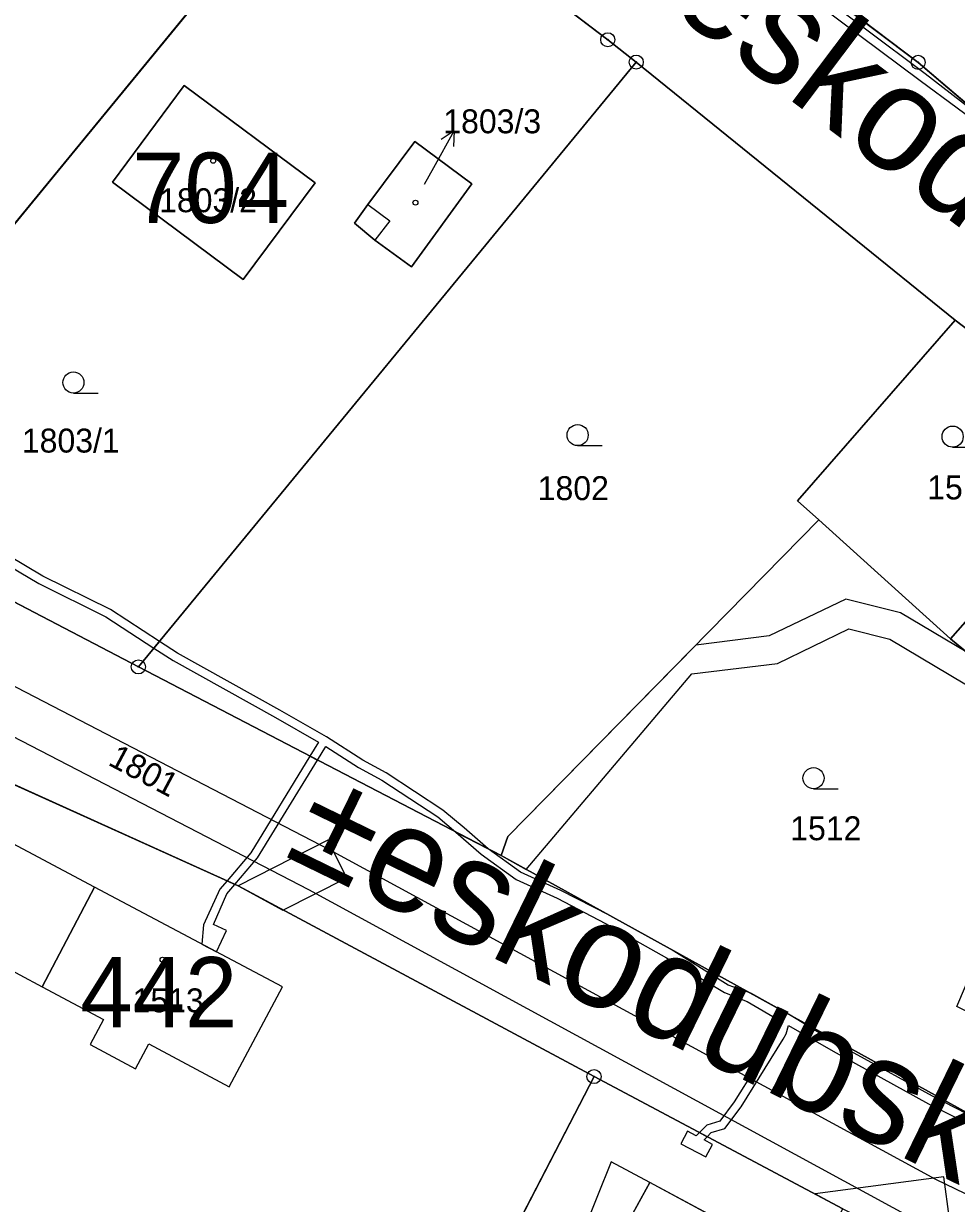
# Model space of a CAD drawing. Extents: x -689422 to -685210, y -987725 to -982160.
# Drawn here: x -687611.4 to -687545.1, y -985163.8 to -985080 of the extents above; entities that cross this region are included whole.
import ezdxf

# ---------------------------------------------------------------- set-up
doc = ezdxf.new("R2010")
doc.units = 0
for name, color, linetype in [('KN_Budovy', 7, 'Continuous'), ('KN_Budovy_cisla_domovni', 7, 'Continuous'), ('KN_Hranice_parcel', 7, 'Continuous'), ('KN_Hranice_parcel_vnitrni_kresba', 7, 'Continuous'), ('KN_Parcelni cisla', 7, 'Continuous'), ('KN_Parcelni cisla_sipky', 7, 'Continuous'), ('KN_Polygon parcely', 7, 'Continuous'), ('KN_Popisy_pomistni nazvy nazvy ulic', 7, 'Continuous'), ('KN_POZEMKY_ORNA PUDA', 7, 'Continuous'), ('KN_POZEMKY_OSTATNI PLOCHA', 7, 'Continuous'), ('KN_POZEMKY_TTP', 7, 'Continuous'), ('KN_POZEMKY_ZAHRADA', 7, 'Continuous'), ('KN_POZEMKY_ZASTAVENA PLOCHA', 7, 'Continuous'), ('KN_VYUZITI_16_ostatni plocha_silnice', 7, 'Continuous'), ('KN_Věcná břemena k části', 7, 'Continuous'), ('KN_Značky bodu BP', 7, 'Continuous'), ('KN_Značky budov', 7, 'Continuous'), ('KN_Značky kultur', 7, 'Continuous')]:
    doc.layers.add(name, color=color, linetype=linetype)

msp = doc.modelspace()

# ---------------------------------------------------------------- linework, layer by layer
at = {"layer": 'KN_Budovy'}
for points in [[(-687600, -985084.37), (-687605.08, -985091.25), (-687595.8, -985098.17), (-687590.68, -985091.28)], [(-687586.95, -985092.84), (-687585.39, -985094), (-687586.45, -985095.36), (-687583.85, -985097.25), (-687579.57, -985091.36), (-687583.62, -985088.36)], [(-687596.79, -985155.54), (-687593.02, -985148.42), (-687606.36, -985141.34), (-687610.09, -985148.43), (-687605.73, -985150.76), (-687606.67, -985152.53), (-687603.46, -985154.26), (-687602.51, -985152.48)], [(-687566.5, -985175.94), (-687565.25, -985173.62), (-687559.81, -985176.5), (-687555.49, -985168.48), (-687558.63, -985166.79), (-687566.92, -985162.34), (-687571.1, -985169.94), (-687567.67, -985171.79), (-687569.14, -985174.53)]]:
    msp.add_lwpolyline(points, close=True, dxfattribs=at)
at = {"layer": 'KN_Hranice_parcel'}
for p, q in [((-687547.85, -985082.73), (-687585.79, -985054.04)), ((-687627.5, -985112.99), (-687589.25, -985066.42)), ((-687567.88, -985082.71), (-687603.25, -985125.69)), ((-687567.88, -985082.71), (-687545.22, -985101.04)), ((-687545.22, -985101.04), (-687533.51, -985110)), ((-687533.51, -985110), (-687545.55, -985123.7)), ((-687603.25, -985125.69), (-687627.5, -985112.99)), ((-687554.91, -985115.25), (-687545.55, -985123.7)), ((-687545.55, -985123.7), (-687523.89, -985141.78)), ((-687577.48, -985139.1), (-687603.25, -985125.69)), ((-687537.11, -985161.39), (-687577.48, -985139.1)), ((-687570.88, -985154.81), (-687585.86, -985183.75)), ((-687570.88, -985154.81), (-687553.2, -985164.2))]:
    msp.add_line(p, q, dxfattribs=at)
for points in [[(-687589.25, -985066.42), (-687569.9, -985081.12), (-687567.88, -985082.71)], [(-687519.79, -985107.17), (-687530.18, -985097.82), (-687547.85, -985082.73)], [(-687595.8, -985098.17), (-687605.08, -985091.25), (-687600, -985084.37), (-687590.68, -985091.28), (-687595.8, -985098.17)], [(-687587.9, -985094.16), (-687586.95, -985092.84), (-687583.62, -985088.36), (-687579.57, -985091.36), (-687583.85, -985097.25), (-687586.45, -985095.36), (-687587.9, -985094.16)], [(-687545.22, -985101.04), (-687556.42, -985113.88), (-687554.91, -985115.25)], [(-687554.91, -985115.25), (-687577.01, -985137.74), (-687577.48, -985139.1)], [(-687616.34, -985132.13), (-687596.16, -985141.26), (-687570.88, -985154.81)]]:
    msp.add_lwpolyline(points, dxfattribs=at)
at = {"layer": 'KN_Hranice_parcel_vnitrni_kresba'}
for p, q in [((-687586.95, -985092.84), (-687585.39, -985094)), ((-687585.39, -985094), (-687586.45, -985095.36)), ((-687606.36, -985141.34), (-687613.51, -985137.54)), ((-687610.09, -985148.43), (-687606.36, -985141.34)), ((-687593.02, -985148.42), (-687606.36, -985141.34)), ((-687617.22, -985144.62), (-687610.09, -985148.43)), ((-687610.09, -985148.43), (-687605.73, -985150.76)), ((-687596.79, -985155.54), (-687593.02, -985148.42)), ((-687605.73, -985150.76), (-687606.67, -985152.53)), ((-687606.67, -985152.53), (-687603.46, -985154.26)), ((-687603.46, -985154.26), (-687602.51, -985152.48)), ((-687602.51, -985152.48), (-687596.79, -985155.54)), ((-687569.67, -985160.86), (-687572.89, -985168.9)), ((-687566.92, -985162.34), (-687569.67, -985160.86)), ((-687571.1, -985169.94), (-687566.92, -985162.34)), ((-687558.63, -985166.79), (-687566.92, -985162.34))]:
    msp.add_line(p, q, dxfattribs=at)
at = {"layer": 'KN_Parcelni cisla_sipky'}
for p, q in [((-687582.27, -985090.21), (-687580.815, -985087.585)), ((-687580.815, -985087.585), (-687581.739, -985088.218)), ((-687580.815, -985087.585), (-687580.863, -985088.704)), ((-687582.93, -985091.39), (-687582.27, -985090.21))]:
    msp.add_line(p, q, dxfattribs=at)
at = {"layer": 'KN_Polygon parcely'}
for points in [[(-687804.21, -984883.79), (-687794.59, -984897.73), (-687784.13, -984912.02), (-687779.78, -984917.32), (-687755.71, -984944.63), (-687751.7, -984947.54), (-687728.9, -984964.08), (-687696.81, -984987.44), (-687676.7, -985002.14), (-687634.28, -985033.15), (-687611.58, -985049.47), (-687605.06, -985055.05), (-687589.25, -985066.42), (-687569.9, -985081.12), (-687567.88, -985082.71), (-687545.22, -985101.04), (-687533.51, -985110)], [(-687530.18, -985097.82), (-687547.85, -985082.73), (-687585.79, -985054.04), (-687605.26, -985039.31), (-687625.62, -985023.92), (-687638.33, -985014.48), (-687656.99, -985000.3), (-687686.61, -984978.67), (-687731.63, -984947.48), (-687748.45, -984933.68), (-687764.19, -984917.52), (-687771.32, -984908.97), (-687778.07, -984899.31), (-687785.83, -984887.43)], [(-687537.11, -985161.39), (-687577.48, -985139.1), (-687603.25, -985125.69), (-687627.5, -985112.99), (-687648.4, -985100.74), (-687668.87, -985090.37), (-687673.16, -985088.01), (-687693.37, -985076.9), (-687714.49, -985065.3), (-687742.77, -985049.76), (-687769.32, -985035.17), (-687793.86, -985021.69), (-687933.07, -984951.85), (-688045.75, -984923.73), (-688071.7, -984917.84), (-688109.1, -984909.36), (-688135.6, -984907.8), (-688175.71, -984910.94), (-688216.8, -984914.64), (-688253.89, -984919.08), (-688291.84, -984923.63), (-688312.89, -984924.62), (-688430.45, -984936.4)], [(-687992, -984951.88), (-687951.09, -984960.09), (-687938.27, -984962.66), (-687923.44, -984968.56), (-687846.61, -985008.56), (-687752.86, -985057.38), (-687729.89, -985072.56), (-687728.8, -985073.21), (-687716.57, -985079.33), (-687711.53, -985081.85), (-687706, -985084.61), (-687705.27, -985084.98), (-687689.97, -985092.95), (-687673.84, -985101.35), (-687658.1, -985109.55), (-687636.95, -985120.57), (-687616.34, -985132.13), (-687596.16, -985141.26), (-687570.88, -985154.81), (-687553.2, -985164.2), (-687522.02, -985179.85)], [(-687535.53, -984983.48), (-687585.79, -985054.04), (-687547.85, -985082.73), (-687530.18, -985097.82)]]:
    msp.add_lwpolyline(points, dxfattribs=at)
for points in [[(-687627.5, -985112.99), (-687589.25, -985066.42), (-687605.06, -985055.05), (-687611.58, -985049.47), (-687648.4, -985100.74)], [(-687567.88, -985082.71), (-687569.9, -985081.12), (-687589.25, -985066.42), (-687627.5, -985112.99), (-687603.25, -985125.69)], [(-687567.88, -985082.71), (-687603.25, -985125.69), (-687577.48, -985139.1), (-687577.01, -985137.74), (-687554.91, -985115.25), (-687556.42, -985113.88), (-687545.22, -985101.04)], [(-687595.8, -985098.17), (-687605.08, -985091.25), (-687600, -985084.37), (-687590.68, -985091.28)], [(-687595.8, -985098.17), (-687590.68, -985091.28), (-687600, -985084.37), (-687605.08, -985091.25)], [(-687587.9, -985094.16), (-687586.95, -985092.84), (-687583.62, -985088.36), (-687579.57, -985091.36), (-687583.85, -985097.25), (-687586.45, -985095.36)], [(-687587.9, -985094.16), (-687586.45, -985095.36), (-687583.85, -985097.25), (-687579.57, -985091.36), (-687583.62, -985088.36), (-687586.95, -985092.84)], [(-687554.91, -985115.25), (-687545.55, -985123.7), (-687533.51, -985110), (-687545.22, -985101.04), (-687556.42, -985113.88)], [(-687545.55, -985123.7), (-687523.89, -985141.78), (-687521.15, -985138.58), (-687515.05, -985132.39), (-687512.44, -985129.75), (-687515.52, -985126.77), (-687525.18, -985117.42), (-687529.47, -985113.51), (-687533.51, -985110)], [(-687510.53, -985152.78), (-687523.89, -985141.78), (-687545.55, -985123.7), (-687554.91, -985115.25), (-687577.01, -985137.74), (-687577.48, -985139.1), (-687537.11, -985161.39), (-687534.39, -985155.13), (-687545.1, -985149.82), (-687541.54, -985141.48), (-687518.99, -985151.11), (-687523.24, -985160.9), (-687525.6, -985166.31), (-687520.91, -985168.67)], [(-687627.03, -985135.54), (-687646.61, -985174.88), (-687642.94, -985176.92), (-687637.19, -985165.43), (-687589.98, -985190.81), (-687585.86, -985183.75), (-687570.88, -985154.81), (-687596.16, -985141.26), (-687616.34, -985132.13)], [(-687555.49, -985168.48), (-687553.2, -985164.2), (-687570.88, -985154.81), (-687585.86, -985183.75), (-687582.61, -985185.51), (-687568.81, -985192.98), (-687558.72, -985177.3), (-687559.81, -985176.5)]]:
    msp.add_lwpolyline(points, close=True, dxfattribs=at)
at = {"layer": 'KN_POZEMKY_ORNA PUDA'}
msp.add_line((-687589.25, -985066.42), (-687627.5, -985112.99), dxfattribs=at)
at = {"layer": 'KN_POZEMKY_OSTATNI PLOCHA'}
for p, q in [((-687585.79, -985054.04), (-687547.85, -985082.73)), ((-687569.9, -985081.12), (-687589.25, -985066.42)), ((-687567.88, -985082.71), (-687569.9, -985081.12)), ((-687545.22, -985101.04), (-687567.88, -985082.71)), ((-687547.85, -985082.73), (-687530.18, -985097.82)), ((-687533.51, -985110), (-687545.22, -985101.04)), ((-687627.5, -985112.99), (-687603.25, -985125.69)), ((-687603.25, -985125.69), (-687577.48, -985139.1)), ((-687596.16, -985141.26), (-687616.34, -985132.13)), ((-687577.48, -985139.1), (-687537.11, -985161.39)), ((-687570.88, -985154.81), (-687596.16, -985141.26)), ((-687553.2, -985164.2), (-687570.88, -985154.81))]:
    msp.add_line(p, q, dxfattribs=at)
at = {"layer": 'KN_POZEMKY_TTP'}
for p, q in [((-687547.85, -985082.73), (-687585.79, -985054.04)), ((-687530.18, -985097.82), (-687547.85, -985082.73))]:
    msp.add_line(p, q, dxfattribs=at)
at = {"layer": 'KN_POZEMKY_ZAHRADA'}
for p, q in [((-687627.5, -985112.99), (-687589.25, -985066.42)), ((-687589.25, -985066.42), (-687569.9, -985081.12)), ((-687569.9, -985081.12), (-687567.88, -985082.71)), ((-687567.88, -985082.71), (-687603.25, -985125.69)), ((-687603.25, -985125.69), (-687567.88, -985082.71)), ((-687567.88, -985082.71), (-687545.22, -985101.04)), ((-687600, -985084.37), (-687605.08, -985091.25)), ((-687590.68, -985091.28), (-687600, -985084.37)), ((-687583.62, -985088.36), (-687586.95, -985092.84)), ((-687579.57, -985091.36), (-687583.62, -985088.36)), ((-687605.08, -985091.25), (-687595.8, -985098.17)), ((-687595.8, -985098.17), (-687590.68, -985091.28)), ((-687583.85, -985097.25), (-687579.57, -985091.36)), ((-687586.95, -985092.84), (-687587.9, -985094.16)), ((-687587.9, -985094.16), (-687586.45, -985095.36)), ((-687586.45, -985095.36), (-687583.85, -985097.25)), ((-687556.42, -985113.88), (-687545.22, -985101.04)), ((-687545.22, -985101.04), (-687556.42, -985113.88)), ((-687545.22, -985101.04), (-687533.51, -985110)), ((-687533.51, -985110), (-687545.55, -985123.7)), ((-687603.25, -985125.69), (-687627.5, -985112.99)), ((-687554.91, -985115.25), (-687556.42, -985113.88)), ((-687556.42, -985113.88), (-687554.91, -985115.25)), ((-687577.01, -985137.74), (-687554.91, -985115.25)), ((-687554.91, -985115.25), (-687577.01, -985137.74)), ((-687545.55, -985123.7), (-687554.91, -985115.25)), ((-687554.91, -985115.25), (-687545.55, -985123.7)), ((-687545.55, -985123.7), (-687523.89, -985141.78)), ((-687577.48, -985139.1), (-687603.25, -985125.69)), ((-687577.48, -985139.1), (-687577.01, -985137.74)), ((-687577.01, -985137.74), (-687577.48, -985139.1)), ((-687537.11, -985161.39), (-687577.48, -985139.1))]:
    msp.add_line(p, q, dxfattribs=at)
at = {"layer": 'KN_POZEMKY_ZASTAVENA PLOCHA'}
for p, q in [((-687605.08, -985091.25), (-687600, -985084.37)), ((-687600, -985084.37), (-687590.68, -985091.28)), ((-687586.95, -985092.84), (-687583.62, -985088.36)), ((-687583.62, -985088.36), (-687579.57, -985091.36)), ((-687595.8, -985098.17), (-687605.08, -985091.25)), ((-687590.68, -985091.28), (-687595.8, -985098.17)), ((-687579.57, -985091.36), (-687583.85, -985097.25)), ((-687587.9, -985094.16), (-687586.95, -985092.84)), ((-687586.45, -985095.36), (-687587.9, -985094.16)), ((-687583.85, -985097.25), (-687586.45, -985095.36)), ((-687545.55, -985123.7), (-687533.51, -985110)), ((-687523.89, -985141.78), (-687545.55, -985123.7)), ((-687616.34, -985132.13), (-687596.16, -985141.26)), ((-687596.16, -985141.26), (-687570.88, -985154.81)), ((-687585.86, -985183.75), (-687570.88, -985154.81)), ((-687570.88, -985154.81), (-687585.86, -985183.75)), ((-687570.88, -985154.81), (-687553.2, -985164.2))]:
    msp.add_line(p, q, dxfattribs=at)
at = {"layer": 'KN_VYUZITI_16_ostatni plocha_silnice'}
for p, q in [((-687585.79, -985054.04), (-687547.85, -985082.73)), ((-687569.9, -985081.12), (-687589.25, -985066.42)), ((-687567.88, -985082.71), (-687569.9, -985081.12)), ((-687545.22, -985101.04), (-687567.88, -985082.71)), ((-687547.85, -985082.73), (-687530.18, -985097.82)), ((-687533.51, -985110), (-687545.22, -985101.04)), ((-687627.5, -985112.99), (-687603.25, -985125.69)), ((-687603.25, -985125.69), (-687577.48, -985139.1)), ((-687596.16, -985141.26), (-687616.34, -985132.13)), ((-687577.48, -985139.1), (-687537.11, -985161.39)), ((-687570.88, -985154.81), (-687596.16, -985141.26)), ((-687553.2, -985164.2), (-687570.88, -985154.81))]:
    msp.add_line(p, q, dxfattribs=at)
at = {"layer": 'KN_Věcná břemena k části'}
for points in [[(-687542.34, -985087.43), (-687547.36, -985083.55), (-687555.82, -985077.18), (-687565.72, -985069.41), (-687571.04, -985065.68), (-687596.81, -985046.24), (-687612.46, -985034.46), (-687625, -985025.27), (-687626.96, -985024.43), (-687628.92, -985025.44), (-687633.7, -985030.6), (-687635.46, -985032.28), (-687634.97, -985032.64), (-687633.28, -985031.02), (-687628.56, -985025.92), (-687626.94, -985025.09), (-687625.3, -985025.79), (-687612.82, -985034.94), (-687597.17, -985046.72), (-687571.4, -985066.16), (-687566.08, -985069.89), (-687556.18, -985077.66), (-687547.72, -985084.03), (-687542.45, -985087.9)], [(-687541.9, -985158.74), (-687546.84, -985156.21), (-687553.6, -985152.47), (-687557.06, -985150.38), (-687559.75, -985148.89), (-687561.35, -985148.3), (-687565.39, -985145.78), (-687569.75, -985143.37), (-687573.24, -985141.59), (-687576.11, -985140.27), (-687578.41, -985138.62), (-687580.69, -985137.43), (-687578.9, -985139), (-687576.41, -985140.79), (-687573.5, -985142.13), (-687570.06, -985143.92), (-687565.73, -985146.37), (-687561.61, -985148.84), (-687560.01, -985149.48), (-687557.61, -985150.87), (-687557.8, -985151.55), (-687557.95, -985151.86), (-687560.92, -985156.61), (-687561.95, -985157.97), (-687562.87, -985158.27), (-687563.39, -985158.79), (-687562.84, -985159.08), (-687562.55, -985158.79), (-687561.59, -985158.49), (-687560.42, -985156.95), (-687557.43, -985152.16), (-687557.24, -985151.77), (-687557.07, -985151.18), (-687553.9, -985152.99), (-687547.12, -985156.75), (-687541.34, -985159.63)]]:
    msp.add_lwpolyline(points, dxfattribs=at)
for points in [[(-687625.35, -985110.37), (-687625.73, -985110.83), (-687624.67, -985111.55), (-687623.75, -985112.03), (-687619.8, -985114.06), (-687615.29, -985116.82), (-687610.31, -985119.77), (-687605.56, -985122.13), (-687602.14, -985124.35), (-687601.76, -985123.88), (-687605.23, -985121.62), (-687610.03, -985119.25), (-687614.99, -985116.3), (-687619.5, -985113.54), (-687623.24, -985111.61), (-687623.01, -985111.16), (-687622.41, -985111.51), (-687621.9, -985110.66), (-687623.63, -985109.63), (-687624.14, -985110.5), (-687623.53, -985110.86), (-687623.78, -985111.34), (-687624.37, -985111.03)], [(-687558.43, -985123.49), (-687563.65, -985124.14), (-687577.01, -985137.74), (-687577.48, -985139.1), (-687575.71, -985140.08), (-687563.92, -985126.19), (-687557.85, -985125.44), (-687552.78, -985122.99), (-687549.87, -985123.72), (-687541.31, -985128.82), (-687538.67, -985133.39), (-687534.48, -985135.15), (-687533.18, -985134.03), (-687534.74, -985132.73), (-687537.27, -985131.8), (-687538.6, -985129.5), (-687544.44, -985124.62), (-687549.1, -985121.86), (-687552.99, -985120.87)], [(-687593.51, -985129.29), (-687590.46, -985131.04), (-687591.06, -985132.03), (-687590.53, -985132.31), (-687589.94, -985131.35), (-687587.61, -985132.85), (-687585.95, -985133.75), (-687581.97, -985136.35), (-687580.69, -985137.43), (-687578.41, -985138.62), (-687580.11, -985137.14), (-687581.61, -985135.87), (-687585.65, -985133.23), (-687587.31, -985132.33), (-687589.88, -985130.67), (-687593.21, -985128.77), (-687600.48, -985124.71), (-687601.76, -985123.88), (-687602.14, -985124.35), (-687600.78, -985125.23)], [(-687622.19, -985128.85), (-687618.95, -985130.66), (-687616.83, -985128.22), (-687591.17, -985141.52), (-687548.05, -985164.98), (-687514.57, -985181.16), (-687500.86, -985185.41), (-687497.78, -985185.06), (-687494.13, -985184.14), (-687513.39, -985178.17), (-687546.59, -985162.13), (-687589.67, -985138.7), (-687617.59, -985124.22), (-687618.01, -985124.7), (-687618.31, -985124.35)], [(-687596.95, -985140.9), (-687596.39, -985141.16), (-687594.78, -985139.27), (-687590.53, -985132.31), (-687591.06, -985132.03), (-687595.26, -985138.91)], [(-687596.16, -985141.26), (-687592.98, -985142.97), (-687588.45, -985140.69), (-687589.79, -985138.01)], [(-687596.95, -985140.9), (-687597.46, -985141.5), (-687598.62, -985144.03), (-687598.73, -985145.39), (-687597.71, -985145.93), (-687597, -985144.42), (-687597.91, -985143.99), (-687596.96, -985141.83), (-687596.39, -985141.16)], [(-687563.39, -985158.79), (-687563.62, -985159.02), (-687564.23, -985158.69), (-687564.7, -985159.58), (-687562.93, -985160.52), (-687562.46, -985159.63), (-687563.06, -985159.31), (-687562.84, -985159.08)], [(-687555.18, -985163.15), (-687553.2, -985164.2), (-687550.49, -985165.56), (-687545.63, -985164.91), (-687546.02, -985161.94)]]:
    msp.add_lwpolyline(points, close=True, dxfattribs=at)
at = {"layer": 'KN_Značky bodu BP'}
for centre, radius in [((-687569.9, -985081.12), 0.5), ((-687569.9, -985081.12), 0.0303), ((-687567.88, -985082.71), 0.5), ((-687567.88, -985082.71), 0.0303), ((-687547.85, -985082.73), 0.5), ((-687547.85, -985082.73), 0.0303), ((-687603.25, -985125.69), 0.5), ((-687603.25, -985125.69), 0.0303), ((-687570.88, -985154.81), 0.5), ((-687570.88, -985154.81), 0.0303)]:
    msp.add_circle(centre, radius, dxfattribs=at)
at = {"layer": 'KN_Značky budov'}
for centre in [(-687597.937, -985089.729), (-687583.567, -985092.699), (-687601.537, -985146.499)]:
    msp.add_circle(centre, 0.175, dxfattribs=at)
at = {"layer": 'KN_Značky kultur'}
for p, q in [((-687607.863, -985106.23), (-687606.113, -985106.23)), ((-687572.043, -985109.97), (-687570.293, -985109.97)), ((-687545.403, -985110.08), (-687543.653, -985110.08)), ((-687555.283, -985134.35), (-687553.533, -985134.35))]:
    msp.add_line(p, q, dxfattribs=at)
for centre in [(-687607.863, -985105.48), (-687572.043, -985109.22), (-687545.403, -985109.33), (-687555.283, -985133.6)]:
    msp.add_circle(centre, 0.75, dxfattribs=at)

# ---------------------------------------------------------------- texts
at = {"layer": 'KN_Budovy_cisla_domovni'}
for s, p in [('704', (-687603.698, -985094.144)), ('442', (-687607.376, -985151.314))]:
    msp.add_text(s, height=5, dxfattribs=at).set_placement(p)
at = {"layer": 'KN_Parcelni cisla'}
for s, p in [('1803/3', (-687581.587, -985087.77)), ('1803/2', (-687601.777, -985093.38)), ('1803/1', (-687611.527, -985110.46)), ('1802', (-687574.88, -985113.84)), ('1510', (-687547.21, -985113.79)), ('1512', (-687556.94, -985138.01)), ('1513', (-687603.66, -985150.24))]:
    msp.add_text(s, height=1.7, dxfattribs=at).set_placement(p)
msp.add_text('1801', height=1.7, rotation=332, dxfattribs=at).set_placement((-687605.479, -985132.62))
at = {"layer": 'KN_Popisy_pomistni nazvy nazvy ulic'}
for rotation, p in [(323, (-687570.191, -985075.428)), (334, (-687592.972, -985139.093))]:
    msp.add_text('±eskodubská', height=7.5, rotation=rotation, dxfattribs=at).set_placement(p)

doc.saveas('drawing.dxf')
